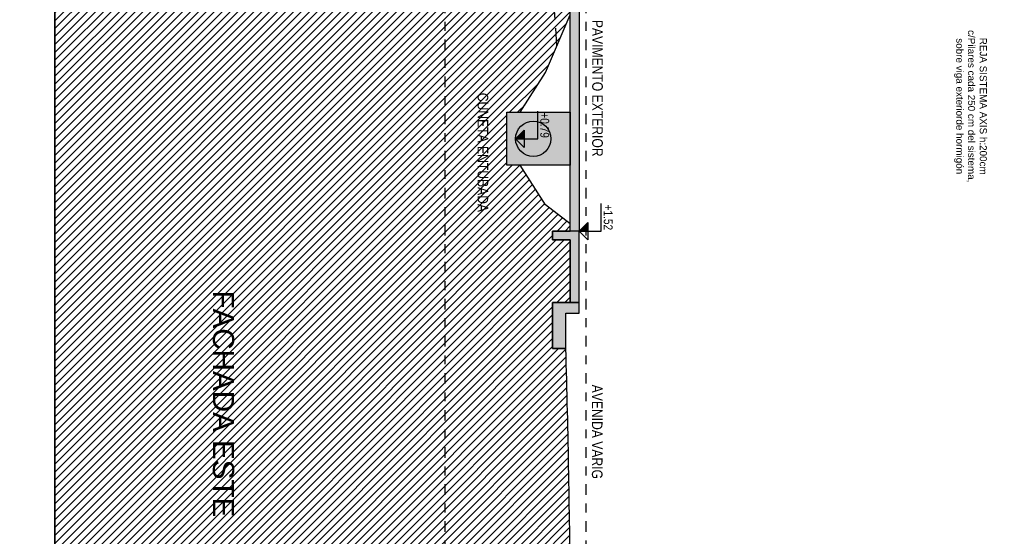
# Model space of a CAD drawing. Header units: millimetres. Extents: x 4617 to 4884, y 1258 to 1784.
# Tile 258 of 270: x 4733 to 4744, y 1723 to 1729. Entities that reach past the tile are written whole.
import ezdxf
from ezdxf.enums import TextEntityAlignment as Align

# ---------------------------------------------------------------- set-up
doc = ezdxf.new("R2010")
doc.units = ezdxf.units.MM
doc.header["$LTSCALE"] = 0.4
doc.linetypes.add('DASHDOT', pattern=[1, 0.5, -0.25, 0, -0.25])
for name, color, linetype in [('00 AC - ABERTURAS ALUMINIO - HATCH', 254, 'Continuous'), ('00 AC - SUELO', 1, 'Continuous'), ('00 AC - SUELO HATCH', 253, 'Continuous'), ('00 AC - TEXTOS', 3, 'Continuous'), ('200', 6, 'Continuous'), ('200cotas50', 1, 'Continuous'), ('A MURO', 1, 'Continuous'), ('TXT', 3, 'Continuous')]:
    doc.layers.add(name, color=color, linetype=linetype)
doc.styles.add('arial', font='arial.ttf')
doc.styles.add('ARIAL NARROW', font='ARIALN.TTF')

# ---------------------------------------------------------------- blocks, each defined once
blk = doc.blocks.new('Nivel corte')
at = {"color": 0}
for p, q in [((1.224646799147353e-17, 0.2), (0.25, 0.2)), ((0, 0), (1.224646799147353e-17, 0.2)), ((0.07838367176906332, 0.07838367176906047), (-0.07838367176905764, 0.07838367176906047)), ((0, 0), (-0.07838367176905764, 0.07838367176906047)), ((0, 0), (0.07838367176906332, 0.07838367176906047))]:
    blk.add_line(p, q, dxfattribs=at)
blk.add_solid([(0, 0), (0.07838367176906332, 0.07838367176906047), (0, 0.07838367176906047), (0.07838367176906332, 0.07838367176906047)], dxfattribs=at)
at = {"color": 0, "style": 'ARIAL NARROW', "flags": 4}
blk.add_attdef('NIVEL', text='', height=0.08, dxfattribs=at).set_placement((0.125, 0.2), align=Align.BOTTOM_CENTER)

msp = doc.modelspace()

# ---------------------------------------------------------------- hatches: boundary and pattern name
at = {"layer": '00 AC - SUELO HATCH'}
h = msp.add_hatch(dxfattribs=at)
h.set_pattern_fill('LINE', color=254, scale=0.02, angle=135, double=1)
h.set_pattern_definition([(44.99999999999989, (0, 11.91710280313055), (-0.0449012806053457, 0.04490128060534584), [])])
edge = h.paths.add_edge_path()
edge.add_arc((4573.754168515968, 1721.144550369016), 145.3056175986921, 0.4774861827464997, 1.603048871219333)
edge.add_line((4719.002917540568, 1725.209450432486), (4718.852917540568, 1725.209450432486))
edge.add_line((4718.852917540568, 1725.209450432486), (4718.852917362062, 1725.729625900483))
edge.add_line((4718.852917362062, 1725.729625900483), (4719.052917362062, 1725.729625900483))
edge.add_line((4719.052917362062, 1725.729625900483), (4719.052917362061, 1726.439819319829))
edge.add_line((4719.052917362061, 1726.439819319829), (4718.852917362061, 1726.439819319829))
edge.add_line((4718.852917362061, 1726.439819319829), (4718.852917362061, 1726.539819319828))
edge.add_line((4718.852917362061, 1726.539819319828), (4719.05291724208, 1726.539898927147))
edge.add_line((4719.05291724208, 1726.539898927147), (4718.77291761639, 1726.8386647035))
edge.add_line((4718.77291761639, 1726.8386647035), (4718.482917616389, 1727.2856647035))
edge.add_line((4718.482917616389, 1727.2856647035), (4718.33291761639, 1727.2856647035))
edge.add_line((4718.33291761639, 1727.2856647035), (4718.33291761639, 1727.8856647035))
edge.add_line((4718.33291761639, 1727.8856647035), (4718.482917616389, 1727.8856647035))
edge.add_line((4718.482917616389, 1727.8856647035), (4718.77291761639, 1728.3386647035))
edge.add_line((4718.77291761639, 1728.3386647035), (4718.929803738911, 1728.715444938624))
edge.add_line((4718.929803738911, 1728.715444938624), (4718.882917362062, 1729.348096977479))
edge.add_line((4718.882917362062, 1729.348096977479), (4718.875496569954, 1729.448227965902))
edge.add_line((4718.875496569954, 1729.448227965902), (4718.783924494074, 1730.683837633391))
edge.add_line((4718.783924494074, 1730.683837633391), (4718.691165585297, 1731.935461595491))
edge.add_line((4718.691165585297, 1731.935461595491), (4718.598128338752, 1733.200359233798))
edge.add_line((4718.598128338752, 1733.200359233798), (4718.505498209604, 1734.475588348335))
edge.add_line((4718.505498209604, 1734.475588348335), (4718.412324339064, 1735.758303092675))
edge.add_line((4718.412324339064, 1735.758303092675), (4718.318813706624, 1737.045654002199))
edge.add_line((4718.318813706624, 1737.045654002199), (4718.225173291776, 1738.334791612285))
edge.add_line((4718.225173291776, 1738.334791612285), (4718.132917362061, 1739.604869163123))
edge.add_line((4718.132917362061, 1739.604869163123), (4718.069369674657, 1740.90786188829))
edge.add_line((4718.069369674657, 1740.90786188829), (4718.007694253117, 1742.172465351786))
edge.add_line((4718.007694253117, 1742.172465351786), (4717.947719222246, 1743.402203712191))
edge.add_line((4717.947719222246, 1743.402203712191), (4717.888125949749, 1744.581458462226))
edge.add_line((4717.888125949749, 1744.581458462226), (4717.83589747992, 1745.695015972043))
edge.add_line((4717.83589747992, 1745.695015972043), (4717.785564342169, 1746.727055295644))
edge.add_line((4717.785564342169, 1746.727055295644), (4717.739958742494, 1747.662160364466))
edge.add_line((4717.739958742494, 1747.662160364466), (4717.699837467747, 1748.484813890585))
edge.add_line((4717.699837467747, 1748.484813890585), (4717.665710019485, 1749.184568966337))
edge.add_line((4717.665710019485, 1749.184568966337), (4717.632917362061, 1749.856955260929))
edge.add_line((4717.632917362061, 1749.856955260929), (4717.525688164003, 1750.272328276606))
edge.add_line((4717.525688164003, 1750.272328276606), (4717.424201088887, 1750.665458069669))
edge.add_line((4717.424201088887, 1750.665458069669), (4717.339295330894, 1750.994356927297))
edge.add_line((4717.339295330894, 1750.994356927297), (4717.267354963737, 1751.273031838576))
edge.add_line((4717.267354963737, 1751.273031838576), (4717.204764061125, 1751.515489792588))
edge.add_line((4717.204764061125, 1751.515489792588), (4717.132917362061, 1751.793801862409))
edge.add_line((4717.132917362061, 1751.793801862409), (4717.077936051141, 1751.943087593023))
edge.add_line((4717.077936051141, 1751.943087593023), (4717.003958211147, 1752.143952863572))
edge.add_line((4717.003958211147, 1752.143952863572), (4716.929320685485, 1752.346609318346))
edge.add_line((4716.929320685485, 1752.346609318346), (4716.882917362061, 1752.472604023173))
edge.add_line((4716.882917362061, 1752.472604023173), (4716.632917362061, 1753.151406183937))
edge.add_line((4716.632917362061, 1753.151406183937), (4716.57547792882, 1753.942484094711))
edge.add_line((4716.57547792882, 1753.942484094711), (4716.547166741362, 1754.332396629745))
edge.add_line((4716.547166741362, 1754.332396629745), (4716.513724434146, 1754.792976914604))
edge.add_line((4716.513724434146, 1754.792976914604), (4716.473827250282, 1755.342456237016))
edge.add_line((4716.473827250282, 1755.342456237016), (4716.426151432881, 1755.99906588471))
edge.add_line((4716.426151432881, 1755.99906588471), (4716.369373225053, 1756.781037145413))
edge.add_line((4716.369373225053, 1756.781037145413), (4716.302168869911, 1757.706601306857))
edge.add_line((4716.302168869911, 1757.706601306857), (4716.223214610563, 1758.793989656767))
edge.add_line((4716.223214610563, 1758.793989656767), (4716.132917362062, 1760.037598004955))
edge.add_line((4716.132917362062, 1760.037598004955), (4716.032227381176, 1761.424339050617))
edge.add_line((4716.032227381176, 1761.424339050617), (4715.927812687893, 1762.862378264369))
edge.add_line((4715.927812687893, 1762.862378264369), (4715.82315162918, 1764.303810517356))
edge.add_line((4715.82315162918, 1764.303810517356), (4715.722519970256, 1765.689748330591))
edge.add_line((4715.722519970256, 1765.689748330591), (4715.632917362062, 1766.923789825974))
edge.add_line((4715.632917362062, 1766.923789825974), (4715.132917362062, 1767.756445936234))
edge.add_line((4715.132917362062, 1767.756445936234), (4714.63290756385, 1768.118485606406))
edge.add_line((4714.63290756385, 1768.118485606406), (4714.238474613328, 1768.824436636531))
edge.add_arc((4716.113666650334, 1769.462673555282), 1.980831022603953, 155.3590652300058, 198.7964260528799, ccw=False)
edge.add_line((4714.313213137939, 1770.288542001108), (4714.632912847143, 1771.369857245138))
edge.add_line((4714.632912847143, 1771.369857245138), (4715.132912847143, 1771.91435974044))
edge.add_line((4715.132912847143, 1771.91435974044), (4715.632912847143, 1777.492222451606))
edge.add_line((4715.632912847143, 1777.492222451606), (4713.206090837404, 1777.492222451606))
edge.add_line((4713.206090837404, 1777.492222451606), (4713.206090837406, 1722.355470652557))
edge.add_line((4713.206090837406, 1722.355470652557), (4719.054740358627, 1722.355470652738))
edge = h.paths.add_edge_path()
edge.add_line((4735.132917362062, 1771.914064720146), (4735.632917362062, 1777.491927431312))
edge.add_line((4735.632917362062, 1777.491927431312), (4733.206095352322, 1777.491927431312))
edge.add_line((4733.206095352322, 1777.491927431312), (4733.206095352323, 1722.355175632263))
edge.add_line((4733.206095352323, 1722.355175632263), (4739.054739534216, 1722.355468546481))
edge.add_arc((4593.754168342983, 1721.144470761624), 145.3056175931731, 0.4775167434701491, 1.603048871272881)
edge.add_line((4739.002917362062, 1725.209370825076), (4738.852917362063, 1725.209370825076))
edge.add_line((4738.852917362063, 1725.209370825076), (4738.852917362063, 1725.729546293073))
edge.add_line((4738.852917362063, 1725.729546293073), (4739.052917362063, 1725.729546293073))
edge.add_line((4739.052917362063, 1725.729546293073), (4739.052917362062, 1726.439819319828))
edge.add_line((4739.052917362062, 1726.439819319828), (4738.852917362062, 1726.439819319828))
edge.add_line((4738.852917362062, 1726.439819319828), (4738.852917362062, 1726.539819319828))
edge.add_line((4738.852917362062, 1726.539819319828), (4739.052917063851, 1726.539819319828))
edge.add_line((4739.052917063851, 1726.539819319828), (4739.052917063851, 1726.622831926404))
edge.add_line((4739.052917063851, 1726.622831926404), (4738.772917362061, 1726.838664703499))
edge.add_line((4738.772917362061, 1726.838664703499), (4738.48291736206, 1727.2856647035))
edge.add_line((4738.48291736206, 1727.2856647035), (4738.33291736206, 1727.2856647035))
edge.add_line((4738.33291736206, 1727.2856647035), (4738.33291736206, 1727.8856647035))
edge.add_line((4738.33291736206, 1727.8856647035), (4738.48291736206, 1727.8856647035))
edge.add_line((4738.48291736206, 1727.8856647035), (4738.772917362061, 1728.338664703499))
edge.add_line((4738.772917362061, 1728.338664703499), (4739.052917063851, 1728.991110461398))
edge.add_line((4739.052917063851, 1728.991110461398), (4739.052917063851, 1729.458365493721))
edge.add_line((4739.052917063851, 1729.458365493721), (4738.732915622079, 1729.458365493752))
edge.add_line((4738.732915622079, 1729.458365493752), (4738.732919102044, 1729.658365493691))
edge.add_line((4738.732919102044, 1729.658365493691), (4738.995289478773, 1729.658362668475))
edge.add_line((4738.995289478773, 1729.658362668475), (4737.93291736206, 1742.02165627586))
edge.add_line((4737.93291736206, 1742.02165627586), (4737.93291736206, 1743.521569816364))
edge.add_line((4737.93291736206, 1743.521569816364), (4736.85291736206, 1755.881569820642))
edge.add_line((4736.85291736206, 1755.881569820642), (4736.822955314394, 1757.764971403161))
edge.add_line((4736.822955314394, 1757.764971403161), (4736.931681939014, 1757.76688126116))
edge.add_line((4736.931681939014, 1757.76688126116), (4736.850662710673, 1758.09397061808))
edge.add_line((4736.850662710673, 1758.09397061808), (4736.809759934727, 1758.27868084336))
edge.add_line((4736.809759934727, 1758.27868084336), (4736.782917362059, 1758.577561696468))
edge.add_line((4736.782917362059, 1758.577561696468), (4736.70791736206, 1763.354883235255))
edge.add_line((4736.70791736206, 1763.354883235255), (4736.632917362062, 1763.354883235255))
edge.add_line((4736.632917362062, 1763.354883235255), (4736.632917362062, 1763.472979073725))
edge.add_line((4736.632917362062, 1763.472979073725), (4736.536897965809, 1764.139434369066))
edge.add_line((4736.536897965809, 1764.139434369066), (4736.334776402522, 1764.834195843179))
edge.add_line((4736.334776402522, 1764.834195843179), (4735.957085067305, 1765.837307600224))
edge.add_line((4735.957085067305, 1765.837307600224), (4735.632917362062, 1766.551172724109))
edge.add_line((4735.632917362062, 1766.551172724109), (4735.132917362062, 1767.204272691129))
edge.add_line((4735.132917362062, 1767.204272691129), (4734.632917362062, 1768.005171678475))
edge.add_line((4734.632917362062, 1768.005171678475), (4734.299630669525, 1768.666797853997))
edge.add_arc((4736.113671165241, 1769.462378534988), 1.98083102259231, 155.359065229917, 203.6807337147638, ccw=False)
edge.add_line((4734.313217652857, 1770.288246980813), (4734.632917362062, 1771.369562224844))
edge.add_line((4734.632917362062, 1771.369562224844), (4735.132917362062, 1771.914064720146))
h = msp.add_hatch(color=252, dxfattribs=at)
h.dxf.hatch_style = 1
h.paths.add_polyline_path([(4739.152917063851, 1726.539819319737), (4739.152917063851, 1729.458365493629), (4739.052917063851, 1729.458365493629), (4739.052917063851, 1726.539819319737)])
h = msp.add_hatch(color=252, dxfattribs=at)
h.dxf.hatch_style = 1
edge = h.paths.add_edge_path(flags=16)
edge.add_arc((4738.632917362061, 1727.5856647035), 0.1999999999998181, -1.272221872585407e-14, 360)
h.paths.add_polyline_path([(4739.052917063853, 1727.285664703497), (4739.052917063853, 1727.885664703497), (4738.332917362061, 1727.885664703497), (4738.332917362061, 1727.285664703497)])
h = msp.add_hatch(color=252, dxfattribs=at)
h.dxf.hatch_style = 1
h.paths.add_polyline_path([(4739.152917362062, 1725.729546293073), (4739.152917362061, 1726.539819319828), (4738.852917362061, 1726.539819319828), (4738.852917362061, 1726.439819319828), (4739.052917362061, 1726.439819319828), (4739.052917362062, 1725.729546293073)])
h.paths.add_polyline_path([(4739.152917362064, 1725.609505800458), (4739.152917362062, 1725.729546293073), (4739.052917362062, 1725.729546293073), (4738.852917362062, 1725.729546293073), (4738.852917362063, 1725.209370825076), (4739.002917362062, 1725.209370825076), (4739.002917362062, 1725.609505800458)])

# ---------------------------------------------------------------- linework, layer by layer
at = {"layer": '00 AC - ABERTURAS ALUMINIO - HATCH'}
msp.add_lwpolyline([(4738.432917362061, 1727.585664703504), (4738.432917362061, 1727.585664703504)], close=True, dxfattribs=at)
msp.add_circle((4738.632917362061, 1727.5856647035), 0.2, dxfattribs=at)
at = {"layer": '00 AC - SUELO'}
for points in [[(4736.782917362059, 1763.472829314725), (4736.782917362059, 1763.472985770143), (4736.632917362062, 1763.472979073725), (4736.536897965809, 1764.139434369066), (4736.334776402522, 1764.834195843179), (4735.957085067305, 1765.837307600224), (4735.632917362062, 1766.551172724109), (4735.132917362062, 1767.204272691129), (4734.632917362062, 1768.005171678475), (4734.299630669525, 1768.666797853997, -0.2140239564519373), (4734.313217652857, 1770.288246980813), (4734.632917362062, 1771.369562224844), (4735.132917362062, 1771.914064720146), (4735.632917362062, 1777.491927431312), (4733.206095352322, 1777.491927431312), (4733.206095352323, 1722.355175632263), (4739.054739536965, 1722.355468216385)], [(4739.054741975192, 1722.355175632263, 0.00491160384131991), (4739.002917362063, 1725.209370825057)]]:
    msp.add_lwpolyline(points, format="xyb", dxfattribs=at)
for points in [[(4739.002917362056, 1725.209370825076), (4738.852917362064, 1725.209370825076), (4738.852917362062, 1725.729546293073), (4739.052917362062, 1725.729546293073), (4739.052917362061, 1726.439819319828), (4738.852917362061, 1726.439819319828), (4738.852917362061, 1726.539819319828), (4739.052917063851, 1726.539819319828), (4739.052917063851, 1726.622831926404), (4738.772917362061, 1726.838664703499), (4738.48291736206, 1727.2856647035), (4738.33291736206, 1727.2856647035), (4738.33291736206, 1727.8856647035), (4738.48291736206, 1727.8856647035), (4738.772917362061, 1728.338664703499), (4739.052917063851, 1728.991110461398), (4739.052917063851, 1729.458365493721), (4738.732915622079, 1729.458365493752), (4738.732919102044, 1729.658365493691), (4738.995289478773, 1729.658362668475), (4737.93291736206, 1742.02165627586), (4737.93291736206, 1743.521569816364), (4736.85291736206, 1755.881569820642), (4736.822951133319, 1757.766460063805)], [(4739.152917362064, 1725.609505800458), (4739.152917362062, 1725.729546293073), (4738.852917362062, 1725.729546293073), (4738.852917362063, 1725.209370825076), (4739.002917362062, 1725.209370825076), (4739.002917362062, 1725.609505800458), (4739.152917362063, 1725.609505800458)]]:
    msp.add_lwpolyline(points, dxfattribs=at)
for points in [[(4739.152917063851, 1729.458365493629), (4739.152917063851, 1726.539819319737), (4739.052917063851, 1726.539819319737), (4739.052917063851, 1729.458365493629)], [(4738.33291736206, 1727.2856647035), (4738.33291736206, 1727.8856647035), (4739.052917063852, 1727.8856647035), (4739.052917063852, 1727.2856647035)], [(4739.152917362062, 1725.729546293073), (4739.152917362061, 1726.539819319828), (4738.852917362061, 1726.539819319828), (4738.852917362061, 1726.439819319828), (4739.052917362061, 1726.439819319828), (4739.052917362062, 1725.729546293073)]]:
    msp.add_lwpolyline(points, close=True, dxfattribs=at)
at = {"layer": '200', "color": 2, "linetype": 'DASHDOT', "ltscale": 0.6}
for points in [[(4737.63291736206, 1705.070433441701), (4737.632917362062, 1784.116399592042)], [(4739.23291736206, 1705.070433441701), (4739.232917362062, 1784.116399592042)]]:
    msp.add_lwpolyline(points, dxfattribs=at)
at = {"layer": '200', "color": 90, "linetype": 'DASHDOT'}
msp.add_lwpolyline([(4738.901587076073, 1728.638486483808), (4738.632917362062, 1732.759698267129), (4738.132917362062, 1739.40071549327), (4737.632917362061, 1750.169917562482), (4737.132917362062, 1751.951832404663), (4736.632917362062, 1753.139775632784), (4736.132917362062, 1758.364398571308), (4735.632917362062, 1766.551172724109)], dxfattribs=at)
at = {"layer": 'A MURO'}
for points in [[(4733.206095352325, 1705.070433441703), (4733.206095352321, 1784.116399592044), (4713.206090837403, 1784.116399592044), (4713.206090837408, 1705.070433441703)], [(4753.010846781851, 1705.070433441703), (4753.010846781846, 1784.116399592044), (4733.206095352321, 1784.116399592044), (4733.206095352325, 1705.070433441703)]]:
    msp.add_lwpolyline(points, close=True, dxfattribs=at)

# ---------------------------------------------------------------- block references
at = {"layer": '200cotas50'}
ref = msp.add_blockref('Nivel corte', (4738.432917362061, 1727.5856647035), dxfattribs=dict(at, xscale=-1.25, yscale=1.25, zscale=1.25, rotation=269.9999999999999))
ref.add_attrib('NIVEL', '+0.79', dxfattribs={"layer": '0', "color": 0, "height": 0.1, "rotation": 270.0000000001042, "style": 'ARIAL NARROW', "flags": 4}).set_placement((4738.68291736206, 1727.740755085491), align=Align.BOTTOM_CENTER)
ref = msp.add_blockref('Nivel corte', (4739.15291706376, 1726.53981931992), dxfattribs=dict(at, xscale=-1.25, yscale=1.25, zscale=1.25, rotation=269.9999999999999))
ref.add_attrib('NIVEL', '+1.52', dxfattribs={"layer": '0', "color": 0, "height": 0.1, "rotation": 270.0000000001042, "style": 'ARIAL NARROW', "flags": 4}).set_placement((4739.402917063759, 1726.694909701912), align=Align.BOTTOM_CENTER)

# ---------------------------------------------------------------- texts
at = {"layer": '00 AC - TEXTOS', "insert": (4743.525450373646, 1727.954787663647), "char_height": 0.08000000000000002, "width": 1.877089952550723, "attachment_point": 5, "rotation": 269.9999999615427, "style": 'arial'}
msp.add_mtext('REJA SISTEMA AXIS h:200cm\\Pc/Pilares cada 250 cm del sistema, sobre viga exteriorde hormigón \\P ', dxfattribs=at)
at = {"layer": 'TXT', "char_height": 0.12, "width": 2.547671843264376, "attachment_point": 1, "rotation": 270.000000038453, "style": 'arial'}
for s, insert in [('{\\fArial Narrow|b0|i0|c0|p34;PAVIMENTO EXTERIOR}', (4739.421468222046, 1728.934152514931, -5.549085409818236)), ('{\\fArial Narrow|b0|i0|c0|p34;CUNETA ENTUBADA}', (4738.121968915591, 1728.106954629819, -5.549085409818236)), ('{\\fArial Narrow|b0|i0|c0|p34;AVENIDA VARIG}', (4739.418227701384, 1724.798052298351, -5.549085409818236))]:
    msp.add_mtext(s, dxfattribs=dict(at, insert=insert))
at = {"layer": 'TXT', "ltscale": 0.3, "insert": (4735.23996868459, 1725.866018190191), "char_height": 0.24, "attachment_point": 1, "rotation": 270.000000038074, "style": 'arial'}
msp.add_mtext_dynamic_manual_height_columns('FACHADA ESTE', width=5.790857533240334, gutter_width=0.000625, heights=[0], dxfattribs=at)

doc.saveas('drawing.dxf')
